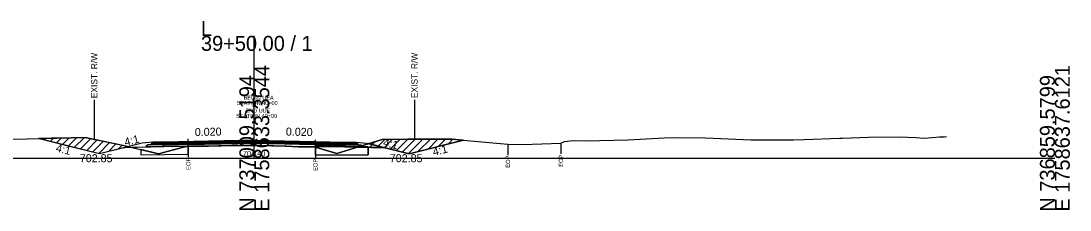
# Model space of a CAD drawing. Extents: x -26 to 4303, y -10 to 9577.
# Drawn here: x 2106.3 to 2302.8, y 9490.3 to 9525.7 of the extents above; entities that cross this region are included whole.
import ezdxf

# ---------------------------------------------------------------- set-up
doc = ezdxf.new("R2010")
doc.units = 0
for name, color, linetype in [('Exist CMT Pavement', 7, 'Continuous'), ('Old_Level_2', 7, 'Continuous'), ('Pattern 1', 7, 'Continuous'), ('Prop CMT Conc Surface', 7, 'Continuous'), ('Prop CMT Concrete Structures', 7, 'Continuous'), ('Prop CMT Pvmt Course 1', 7, 'Continuous'), ('Prop CMT Pvmt Course 1 CG', 7, 'Continuous'), ('Prop CMT Pvmt Course 1 Wedge', 7, 'Continuous'), ('Prop CMT Pvmt Course 2', 7, 'Continuous'), ('Prop CMT Pvmt Course 2 Wedge', 7, 'Continuous'), ('Prop CMT Pvmt Course 3', 7, 'Continuous'), ('Prop CMT Pvmt Surface', 7, 'Continuous'), ('Prop CMT Pvmt Surface Shoulder', 7, 'Continuous'), ('Prop CMT Pvmt Wedge Surface 1', 7, 'Continuous'), ('Prop CMT Pvmt Wedge Surface 2', 7, 'Continuous'), ('Prop CMT Pvmt Wedge Surface 3', 7, 'Continuous'), ('Prop CMT Shld Paved Course 1', 7, 'Continuous'), ('Prop CMT Shld Paved Course 2', 7, 'Continuous'), ('Prop CMT Shld Paved Course 3', 7, 'Continuous'), ('Prop CMT Slope Grass', 7, 'Continuous'), ('Prop CMT Subgrade Earthwork', 7, 'Continuous'), ('Prop Road Sect_ Recs - UC Shallow (Outline)', 7, 'Continuous'), ('Prop Shade Light', 7, 'Continuous'), ('Prop XS DDE', 7, 'Continuous'), ('Prop XS DDE Elevations', 7, 'Continuous'), ('Prop XS Ditch Standard Text', 7, 'Continuous'), ('Prop XS Hydro Elevations', 7, 'Continuous'), ('Prop XS SE Text', 7, 'Continuous'), ('Prop XS Side Slope Text', 7, 'Continuous'), ('Prop XS Wedging', 7, 'Continuous'), ('Scratch_Level_6', 7, 'Continuous')]:
    doc.layers.add(name, color=color, linetype=linetype)

msp = doc.modelspace()

# ---------------------------------------------------------------- linework, layer by layer
at = {"layer": 'Exist CMT Pavement'}
for points in [[(2150, 9503.39), (2133, 9503.05)], [(2150, 9503.39), (2167, 9503.05)]]:
    msp.add_lwpolyline(points, dxfattribs=at)
at = {"layer": 'Old_Level_2'}
for p, q in [((2150, 9500), (2150, 9522.94)), ((2150, 9500), (2150, 9522.94)), ((2000, 9500), (2150, 9500)), ((2000, 9500), (2150, 9500)), ((2150, 9500), (2300, 9500)), ((2150, 9500), (2300, 9500))]:
    msp.add_line(p, q, dxfattribs=at)
at = {"layer": 'Pattern 1'}
for p, q in [((2110.67, 9503.47), (2110.95, 9503.74)), ((2111.81, 9503.19), (2112.4, 9503.78)), ((2112.94, 9502.9), (2113.85, 9503.81)), ((2114.07, 9502.62), (2115.3, 9503.85)), ((2115.2, 9502.34), (2116.75, 9503.89)), ((2116.33, 9502.06), (2118.2, 9503.92)), ((2117.46, 9501.77), (2119.38, 9503.69)), ((2118.59, 9501.49), (2120.55, 9503.45)), ((2119.72, 9501.21), (2121.72, 9503.2)), ((2120.86, 9500.92), (2122.88, 9502.95)), ((2122.65, 9501.3), (2124.05, 9502.7)), ((2124.53, 9501.77), (2125.21, 9502.45)), ((2126.25, 9502.08), (2126.36, 9502.19)), ((2170.24, 9502.15), (2170.6, 9502.5)), ((2171.63, 9502.12), (2172.64, 9503.14)), ((2173.01, 9502.09), (2174.47, 9503.55)), ((2174.38, 9502.04), (2175.89, 9503.56)), ((2175.51, 9501.76), (2177.32, 9503.57)), ((2176.64, 9501.48), (2178.74, 9503.57)), ((2177.77, 9501.19), (2180.15, 9503.58)), ((2178.9, 9500.91), (2181.57, 9503.58)), ((2180.73, 9501.32), (2182.99, 9503.58)), ((2182.61, 9501.79), (2184.4, 9503.58)), ((2184.5, 9502.26), (2185.82, 9503.59)), ((2186.38, 9502.73), (2187.22, 9503.58)), ((2188.27, 9503.21), (2188.53, 9503.46))]:
    msp.add_line(p, q, dxfattribs=at)
for points in [[(2121, 9500.89), (2125.72, 9502.07), (2126.79, 9502.09), (2125.42, 9502.41), (2121.23, 9503.3), (2118.28, 9503.92), (2115.75, 9503.86), (2112.02, 9503.77), (2109.71, 9503.71), (2116.65, 9501.98)], [(2174.28, 9502.07), (2179, 9500.89), (2189.1, 9503.41), (2187.1, 9503.59), (2178.75, 9503.57), (2173.97, 9503.55), (2169.5, 9502.16)]]:
    msp.add_lwpolyline(points, close=True, dxfattribs=at)
at = {"layer": 'Prop CMT Conc Surface'}
for points in [[(2137.63, 9502.89), (2133, 9502.8)], [(2133, 9502.8), (2133, 9502.59)], [(2133, 9502.59), (2137.63, 9502.68)], [(2137.63, 9502.68), (2137.63, 9502.89)], [(2161.44, 9502.7), (2161.44, 9502.91)], [(2161.44, 9502.91), (2167, 9502.8)], [(2167, 9502.59), (2161.44, 9502.7)], [(2167, 9502.8), (2167, 9502.59)]]:
    msp.add_lwpolyline(points, dxfattribs=at)
at = {"layer": 'Prop CMT Concrete Structures'}
for points in [[(2133, 9502.8), (2133, 9503.05)], [(2137.63, 9502.89), (2133, 9502.8)], [(2150, 9503.26), (2137.63, 9503.02)], [(2137.63, 9503.02), (2137.63, 9502.89)], [(2150, 9503.26), (2161.44, 9503.04)], [(2161.44, 9503.04), (2161.44, 9502.91)], [(2161.44, 9502.91), (2167, 9502.8)], [(2167, 9502.8), (2167, 9503.05)]]:
    msp.add_lwpolyline(points, dxfattribs=at)
at = {"layer": 'Prop CMT Pvmt Course 1'}
for points in [[(2137.63, 9502.68), (2133, 9502.59)], [(2133, 9502.59), (2133, 9502.26)], [(2133, 9502.26), (2137.63, 9502.35)], [(2137.63, 9502.35), (2137.63, 9502.68)], [(2161.44, 9502.7), (2167, 9502.59)], [(2161.44, 9502.37), (2161.44, 9502.7)], [(2167, 9502.26), (2161.44, 9502.37)], [(2167, 9502.59), (2167, 9502.26)]]:
    msp.add_lwpolyline(points, dxfattribs=at)
at = {"layer": 'Prop CMT Pvmt Course 1 Wedge'}
for points in [[(2137.63, 9502.68), (2137.7, 9502.69), (2137.75, 9502.69), (2138.33, 9502.7), (2139.39, 9502.72), (2139.92, 9502.73), (2140.77, 9502.75), (2141.41, 9502.76), (2143.27, 9502.8), (2143.84, 9502.81), (2145.77, 9502.85), (2146.27, 9502.86), (2148.27, 9502.9), (2148.34, 9502.9), (2148.65, 9502.9), (2148.87, 9502.91), (2149.73, 9502.93), (2150, 9502.93)], [(2137.63, 9502.28), (2137.63, 9502.68)], [(2150, 9502.4), (2149.73, 9502.4), (2148.87, 9502.39), (2148.65, 9502.38), (2148.34, 9502.39), (2148.27, 9502.39), (2146.27, 9502.39), (2145.77, 9502.38), (2143.84, 9502.36), (2143.27, 9502.35), (2141.41, 9502.3), (2140.77, 9502.3), (2139.92, 9502.3), (2139.39, 9502.29), (2138.33, 9502.27), (2137.75, 9502.29), (2137.7, 9502.29), (2137.63, 9502.28)], [(2150, 9502.93), (2150, 9502.4)], [(2150, 9502.93), (2150.75, 9502.92), (2150.77, 9502.92), (2151.13, 9502.91), (2153.27, 9502.87), (2153.57, 9502.86), (2155.77, 9502.82), (2156, 9502.81), (2158.27, 9502.77), (2158.31, 9502.77), (2160.85, 9502.71), (2161.03, 9502.71), (2161.05, 9502.71), (2161.19, 9502.71), (2161.44, 9502.7)], [(2161.44, 9502.08), (2161.19, 9502.15), (2161.05, 9502.13), (2161.03, 9502.13), (2160.85, 9502.13), (2158.31, 9502.17), (2158.27, 9502.17), (2156, 9502.28), (2155.77, 9502.29), (2153.57, 9502.33), (2153.27, 9502.33), (2151.13, 9502.39), (2150.77, 9502.4), (2150.75, 9502.4), (2150, 9502.4)], [(2161.44, 9502.7), (2161.44, 9502.08)]]:
    msp.add_lwpolyline(points, dxfattribs=at)
at = {"layer": 'Prop CMT Pvmt Course 2'}
for points in [[(2133, 9503.05), (2131, 9503.01), (2130.74, 9502.75)], [(2130.74, 9502.75), (2133, 9502.8)], [(2133, 9502.8), (2133, 9503.05)], [(2167, 9503.05), (2169, 9503.01), (2169.26, 9502.75)], [(2167, 9502.8), (2167, 9503.05)], [(2169.26, 9502.75), (2167, 9502.8)]]:
    msp.add_lwpolyline(points, dxfattribs=at)
at = {"layer": 'Prop CMT Pvmt Course 2 Wedge'}
for points in [[(2131, 9503.01), (2129, 9502.85), (2121, 9500.85), (2109.57, 9503.71)], [(2169, 9503.01), (2171, 9502.85), (2179, 9500.85), (2189.21, 9503.4)]]:
    msp.add_lwpolyline(points, dxfattribs=at)
at = {"layer": 'Prop CMT Pvmt Course 3'}
for points in [[(2133, 9502.8), (2130.74, 9502.75), (2130.53, 9502.54)], [(2130.53, 9502.54), (2133, 9502.59)], [(2133, 9502.59), (2133, 9502.8)], [(2167, 9502.8), (2169.26, 9502.75), (2169.47, 9502.54)], [(2167, 9502.59), (2167, 9502.8)], [(2169.47, 9502.54), (2167, 9502.59)]]:
    msp.add_lwpolyline(points, dxfattribs=at)
at = {"layer": 'Prop CMT Pvmt Surface'}
for points in [[(2150, 9503.14), (2133, 9502.8)], [(2133, 9502.8), (2133, 9503.05)], [(2150, 9503.14), (2167, 9502.8)], [(2167, 9502.8), (2167, 9503.05)]]:
    msp.add_lwpolyline(points, dxfattribs=at)
at = {"layer": 'Prop CMT Pvmt Surface Shoulder'}
for points in [[(2137.63, 9502.28), (2137.7, 9502.29), (2137.75, 9502.29), (2138.33, 9502.27), (2139.39, 9502.29), (2139.92, 9502.3), (2140.77, 9502.3), (2141.41, 9502.3), (2143.27, 9502.35), (2143.84, 9502.36), (2145.77, 9502.38), (2146.27, 9502.39), (2148.27, 9502.39), (2148.34, 9502.39), (2148.65, 9502.38), (2148.87, 9502.39), (2149.73, 9502.4), (2150, 9502.4)], [(2150, 9502.4), (2150.75, 9502.4), (2150.77, 9502.4), (2151.13, 9502.39), (2153.27, 9502.33), (2153.57, 9502.33), (2155.77, 9502.29), (2156, 9502.28), (2158.27, 9502.17), (2158.31, 9502.17), (2160.85, 9502.13), (2161.03, 9502.13), (2161.05, 9502.13), (2161.19, 9502.15), (2161.44, 9502.08)]]:
    msp.add_lwpolyline(points, dxfattribs=at)
at = {"layer": 'Prop CMT Pvmt Wedge Surface 1'}
for p, q in [((2133.02, 9502.13), (2125.53, 9501.98)), ((2137.63, 9502.23), (2133.02, 9502.13)), ((2161.44, 9502.24), (2166.98, 9502.13)), ((2166.98, 9502.13), (2174.47, 9501.98))]:
    msp.add_line(p, q, dxfattribs=at)
for points in [[(2137.63, 9502.28), (2137.63, 9502.23)], [(2161.44, 9502.24), (2161.44, 9502.08)]]:
    msp.add_lwpolyline(points, dxfattribs=at)
at = {"layer": 'Prop CMT Pvmt Wedge Surface 2'}
for points in [[(2137.63, 9503.02), (2137.7, 9503.02), (2137.75, 9503.02), (2138.33, 9503.03), (2139.39, 9503.05), (2139.92, 9503.06), (2140.77, 9503.08), (2141.41, 9503.09), (2143.27, 9503.13), (2143.84, 9503.14), (2145.77, 9503.18), (2146.27, 9503.19), (2148.27, 9503.23), (2148.34, 9503.23), (2148.65, 9503.24), (2148.87, 9503.24), (2149.73, 9503.26), (2150, 9503.26)], [(2150, 9503.14), (2149.73, 9503.13), (2148.87, 9503.12), (2148.65, 9503.11), (2148.34, 9503.11), (2148.27, 9503.11), (2146.27, 9503.07), (2145.77, 9503.06), (2143.84, 9503.02), (2143.27, 9503.01), (2141.41, 9502.97), (2140.77, 9502.96), (2139.92, 9502.94), (2139.39, 9502.93), (2138.33, 9502.91), (2137.75, 9502.89), (2137.7, 9502.89), (2137.63, 9502.89)], [(2137.63, 9502.89), (2137.63, 9503.02)], [(2150, 9503.26), (2150, 9503.14)], [(2150, 9503.26), (2150.75, 9503.25), (2150.77, 9503.25), (2151.13, 9503.24), (2153.27, 9503.2), (2153.57, 9503.19), (2155.77, 9503.15), (2156, 9503.14), (2158.27, 9503.1), (2158.31, 9503.1), (2160.85, 9503.05), (2161.03, 9503.04), (2161.05, 9503.04), (2161.19, 9503.04), (2161.44, 9503.04)], [(2161.44, 9502.91), (2161.19, 9502.92), (2161.05, 9502.92), (2161.03, 9502.92), (2160.85, 9502.92), (2158.31, 9502.97), (2158.27, 9502.97), (2156, 9503.02), (2155.77, 9503.02), (2153.57, 9503.07), (2153.27, 9503.07), (2151.13, 9503.12), (2150.77, 9503.12), (2150.75, 9503.12), (2150, 9503.14)], [(2161.44, 9503.04), (2161.44, 9502.91)]]:
    msp.add_lwpolyline(points, dxfattribs=at)
at = {"layer": 'Prop CMT Pvmt Wedge Surface 3'}
for points in [[(2137.63, 9502.89), (2137.7, 9502.89), (2137.75, 9502.89), (2138.33, 9502.91), (2139.39, 9502.93), (2139.92, 9502.94), (2140.77, 9502.96), (2141.41, 9502.97), (2143.27, 9503.01), (2143.84, 9503.02), (2145.77, 9503.06), (2146.27, 9503.07), (2148.27, 9503.11), (2148.34, 9503.11), (2148.65, 9503.11), (2148.87, 9503.12), (2149.73, 9503.13), (2150, 9503.14)], [(2150, 9502.93), (2149.73, 9502.93), (2148.87, 9502.91), (2148.65, 9502.9), (2148.34, 9502.9), (2148.27, 9502.9), (2146.27, 9502.86), (2145.77, 9502.85), (2143.84, 9502.81), (2143.27, 9502.8), (2141.41, 9502.76), (2140.77, 9502.75), (2139.92, 9502.73), (2139.39, 9502.72), (2138.33, 9502.7), (2137.75, 9502.69), (2137.7, 9502.69), (2137.63, 9502.68)], [(2137.63, 9502.68), (2137.63, 9502.89)], [(2150, 9503.14), (2150, 9502.93)], [(2150, 9503.14), (2150.75, 9503.12), (2150.77, 9503.12), (2151.13, 9503.12), (2153.27, 9503.07), (2153.57, 9503.07), (2155.77, 9503.02), (2156, 9503.02), (2158.27, 9502.97), (2158.31, 9502.97), (2160.85, 9502.92), (2161.03, 9502.92), (2161.05, 9502.92), (2161.19, 9502.92), (2161.44, 9502.91)], [(2161.44, 9502.7), (2161.19, 9502.71), (2161.05, 9502.71), (2161.03, 9502.71), (2160.85, 9502.71), (2158.31, 9502.77), (2158.27, 9502.77), (2156, 9502.81), (2155.77, 9502.82), (2153.57, 9502.86), (2153.27, 9502.87), (2151.13, 9502.91), (2150.77, 9502.92), (2150.75, 9502.92), (2150, 9502.93)], [(2161.44, 9502.91), (2161.44, 9502.7)]]:
    msp.add_lwpolyline(points, dxfattribs=at)
at = {"layer": 'Prop CMT Shld Paved Course 1'}
for points in [[(2133, 9502.59), (2133, 9503.05)], [(2150, 9502.93), (2133, 9502.59)], [(2150, 9502.93), (2167, 9502.59)], [(2167, 9502.59), (2167, 9503.05)]]:
    msp.add_lwpolyline(points, dxfattribs=at)
at = {"layer": 'Prop CMT Shld Paved Course 2'}
for points in [[(2133, 9503.05), (2131, 9503.01)], [(2167, 9503.05), (2169, 9503.01)]]:
    msp.add_lwpolyline(points, dxfattribs=at)
at = {"layer": 'Prop CMT Shld Paved Course 3'}
for points in [[(2150, 9503.39), (2133, 9503.05)], [(2133, 9503.05), (2133, 9502.8)], [(2133, 9502.8), (2137.63, 9502.89)], [(2137.63, 9503.02), (2150, 9503.26)], [(2137.63, 9502.89), (2137.63, 9503.02)], [(2150, 9503.14), (2150, 9503.39)], [(2150, 9503.39), (2167, 9503.05)], [(2150, 9503.26), (2150, 9503.14), (2150, 9503.14)], [(2161.44, 9503.04), (2150, 9503.26)], [(2161.44, 9502.91), (2161.44, 9503.04)], [(2167, 9502.8), (2161.44, 9502.91)], [(2167, 9503.05), (2167, 9502.8)]]:
    msp.add_lwpolyline(points, dxfattribs=at)
at = {"layer": 'Prop CMT Slope Grass'}
msp.add_lwpolyline([(2104.51, 9503.59), (2110.35, 9503.73), (2118.28, 9503.92), (2124.97, 9502.51), (2132.05, 9500.86), (2136.75, 9502.08), (2137.7, 9502.29), (2138.33, 9502.27), (2139.39, 9502.29), (2139.92, 9502.3), (2140.77, 9502.3), (2141.41, 9502.3), (2143.27, 9502.35), (2143.84, 9502.36), (2145.77, 9502.38), (2146.27, 9502.39), (2148.34, 9502.39), (2148.87, 9502.39), (2149.73, 9502.4), (2150.77, 9502.4), (2151.13, 9502.39), (2153.57, 9502.33), (2156, 9502.28), (2158.31, 9502.17), (2161.03, 9502.13), (2161.19, 9502.15), (2165.49, 9500.93), (2173.97, 9503.55), (2174.67, 9503.57), (2187.1, 9503.59), (2194.01, 9502.98), (2197.51, 9502.67), (2200.29, 9502.61), (2207.44, 9502.86), (2208.11, 9503.15), (2209.76, 9503.32), (2212.08, 9503.26), (2220.03, 9503.49), (2226.78, 9503.84), (2229.4, 9503.87), (2234.56, 9503.85), (2243.09, 9503.48), (2243.67, 9503.48), (2250.58, 9503.49), (2251, 9503.49), (2253.05, 9503.52), (2259.68, 9503.75), (2260.24, 9503.76), (2265.09, 9503.99), (2270.84, 9504), (2273.94, 9503.93), (2275.49, 9503.79), (2278.41, 9504.03), (2279.34, 9504.01), (2279.67, 9504.1)], dxfattribs=at)
at = {"layer": 'Prop CMT Subgrade Earthwork'}
for points in [[(2133, 9502.59), (2130.53, 9502.54), (2130.03, 9502.53), (2129.69, 9502.19)], [(2129.69, 9502.19), (2133, 9502.26)], [(2133, 9502.26), (2133, 9502.59)], [(2167, 9502.59), (2169.47, 9502.54), (2169.97, 9502.53), (2170.31, 9502.19)], [(2167, 9502.26), (2167, 9502.59)], [(2170.31, 9502.19), (2167, 9502.26)]]:
    msp.add_lwpolyline(points, dxfattribs=at)
at = {"layer": 'Prop Road Sect_ Recs - UC Shallow (Outline)'}
for points in [[(2128.72, 9500.63), (2137.63, 9500.78), (2137.63, 9502.28), (2136.29, 9501.97), (2132.05, 9500.86), (2128.72, 9501.64)], [(2161.44, 9500.58), (2161.44, 9502.08), (2165.49, 9500.93), (2169.5, 9502.16), (2171.31, 9502.13), (2171.31, 9500.63)]]:
    msp.add_lwpolyline(points, close=True, dxfattribs=at)
at = {"layer": 'Prop Shade Light'}
for p, q in [((2137.63, 9502.28), (2136.75, 9502.08)), ((2137.63, 9500.78), (2137.63, 9502.28)), ((2161.44, 9502.08), (2161.44, 9500.58)), ((2170.3, 9502.15), (2169.5, 9502.16)), ((2171.31, 9502.13), (2170.3, 9502.15)), ((2171.31, 9500.63), (2171.31, 9502.13)), ((2128.72, 9501.64), (2128.72, 9500.63)), ((2128.72, 9500.63), (2137.63, 9500.78)), ((2161.44, 9500.58), (2171.31, 9500.63))]:
    msp.add_line(p, q, dxfattribs=at)
for points in [[(2136.75, 9502.08), (2132.05, 9500.86), (2128.72, 9501.64)], [(2169.5, 9502.16), (2165.49, 9500.93), (2161.44, 9502.08)]]:
    msp.add_lwpolyline(points, dxfattribs=at)
at = {"layer": 'Prop XS DDE Elevations'}
for points in [[(2124.97, 9502.51), (2126.36, 9502.19), (2125.53, 9501.98), (2121, 9500.85), (2109.57, 9503.71), (2110.35, 9503.73), (2118.28, 9503.92)], [(2127.11, 9502.02), (2125.53, 9501.98), (2126.36, 9502.19)], [(2133.02, 9502.13), (2127.11, 9502.02), (2132.05, 9500.86), (2136.75, 9502.08), (2137.37, 9502.22)], [(2137.37, 9502.22), (2137.63, 9502.28), (2137.63, 9502.23)], [(2137.7, 9502.29), (2137.75, 9502.29), (2138.33, 9502.27)], [(2148.65, 9502.38), (2148.87, 9502.39), (2148.34, 9502.39)], [(2151.13, 9502.39), (2153.27, 9502.33), (2153.57, 9502.33)], [(2155.77, 9502.29), (2156, 9502.28), (2153.57, 9502.33)], [(2158.31, 9502.17), (2160.85, 9502.13), (2161.03, 9502.13)], [(2161.03, 9502.13), (2161.19, 9502.15), (2161.05, 9502.13)], [(2161.44, 9502.08), (2165.49, 9500.93), (2169.25, 9502.09), (2166.98, 9502.13), (2161.44, 9502.24)], [(2169.25, 9502.09), (2171.4, 9502.75), (2174.47, 9501.98)], [(2187.1, 9503.59), (2189.21, 9503.4), (2179, 9500.85), (2174.47, 9501.98), (2171.4, 9502.75), (2173.97, 9503.55), (2174.67, 9503.57)]]:
    msp.add_lwpolyline(points, close=True, dxfattribs=at)
at = {"layer": 'Prop XS Ditch Standard Text'}
for p, q in [((2120, 9510.96), (2120, 9503.56)), ((2180, 9510.98), (2180, 9503.58)), ((2137.63, 9502.28), (2137.63, 9500.23)), ((2161.44, 9502.08), (2161.44, 9500.03)), ((2197.51, 9502.67), (2197.51, 9500.62)), ((2207.44, 9502.86), (2207.44, 9500.81))]:
    msp.add_line(p, q, dxfattribs=at)
at = {"layer": 'Prop XS Wedging'}
for p, q in [((2137.63, 9502.28), (2137.63, 9503.65)), ((2137.63, 9502.89), (2150, 9503.14)), ((2137.63, 9503.02), (2137.63, 9502.89)), ((2137.63, 9502.89), (2137.63, 9502.56)), ((2137.63, 9502.56), (2149.99, 9502.81)), ((2137.63, 9502.56), (2137.63, 9502.28)), ((2137.63, 9502.28), (2137.7, 9502.29)), ((2139.39, 9502.29), (2139.92, 9502.3)), ((2139.92, 9502.3), (2140.77, 9502.3)), ((2140.77, 9502.3), (2141.41, 9502.3)), ((2149.73, 9502.4), (2150, 9502.4)), ((2149.99, 9502.81), (2150, 9502.81)), ((2150, 9503.14), (2150, 9503.14)), ((2150, 9503.14), (2150, 9503.14)), ((2150, 9503.14), (2161.44, 9502.91)), ((2150, 9502.81), (2150.01, 9502.81)), ((2150.01, 9502.81), (2150, 9502.81)), ((2150.01, 9502.81), (2161.44, 9502.58)), ((2161.44, 9502.58), (2150.01, 9502.81)), ((2161.19, 9502.15), (2161.44, 9502.08)), ((2161.44, 9502.08), (2161.44, 9503.46)), ((2161.44, 9502.91), (2161.44, 9503.04)), ((2161.44, 9502.58), (2161.44, 9502.91))]:
    msp.add_line(p, q, dxfattribs=at)
for points in [[(2150, 9503.26), (2133, 9502.92)], [(2150, 9503.14), (2133, 9502.8)], [(2150.01, 9502.81), (2133.01, 9502.47)], [(2150, 9503.26), (2150, 9503.26), (2137.63, 9503.02)], [(2150, 9503.14), (2150, 9503.14), (2137.63, 9502.89)], [(2150, 9502.81), (2149.99, 9502.81), (2137.63, 9502.56)], [(2137.7, 9502.29), (2137.75, 9502.29), (2138.33, 9502.27), (2139.39, 9502.29)], [(2141.41, 9502.3), (2143.27, 9502.35), (2143.84, 9502.36), (2145.77, 9502.38), (2146.27, 9502.39), (2148.27, 9502.39), (2148.34, 9502.39), (2148.87, 9502.39), (2149.73, 9502.4)], [(2149.99, 9502.81), (2166.99, 9502.47)], [(2149.99, 9502.81), (2149.99, 9502.81)], [(2150, 9503.26), (2167, 9502.92)], [(2161.44, 9503.04), (2150, 9503.26), (2150, 9503.26)], [(2150, 9503.14), (2167, 9502.8)], [(2150, 9503.14), (2150, 9503.14)], [(2150, 9503.14), (2150, 9503.14)], [(2161.44, 9502.91), (2150, 9503.14), (2150, 9503.14)], [(2150, 9502.4), (2150.75, 9502.4), (2150.77, 9502.4)], [(2150.01, 9502.81), (2150.01, 9502.81)], [(2150.77, 9502.4), (2151.13, 9502.39), (2153.27, 9502.34), (2153.57, 9502.33)], [(2153.57, 9502.33), (2155.77, 9502.29), (2156, 9502.28), (2158.27, 9502.17), (2158.31, 9502.17)], [(2158.31, 9502.17), (2160.85, 9502.13), (2161.03, 9502.13), (2161.05, 9502.13), (2161.19, 9502.15)], [(2161.44, 9502.08), (2161.44, 9502.24), (2161.44, 9502.58)]]:
    msp.add_lwpolyline(points, dxfattribs=at)

# ---------------------------------------------------------------- texts
at = {"layer": 'Old_Level_2'}
for s, p in [('L', (2140, 9522.94)), ('L', (2140, 9522.94)), ('39+50.00 / 1', (2140, 9520.14)), ('39+50.00 / 1', (2140, 9520.14))]:
    msp.add_text(s, height=2.8, dxfattribs=at).set_placement(p)
for s, p in [('N 737009.5194', (2150, 9490)), ('N 737009.5194', (2150, 9490)), ('E 1758633.3544', (2152.8, 9490)), ('E 1758633.3544', (2152.8, 9490)), ('N 736859.5799', (2300, 9490)), ('N 736859.5799', (2300, 9490)), ('E 1758637.6121', (2302.8, 9490)), ('E 1758637.6121', (2302.8, 9490))]:
    msp.add_text(s, height=2.8, rotation=90, dxfattribs=at).set_placement(p)
at = {"layer": 'Prop CMT Pvmt Course 1 CG'}
msp.add_text('704.40', height=1, dxfattribs=at).set_placement((2147.85, 9500.4))
at = {"layer": 'Prop XS DDE'}
for s, p in [('BEGIN UEA', (2147.99, 9510.98)), ('STATION 40+00', (2146.69, 9510))]:
    msp.add_text(s, height=0.75, dxfattribs=at).set_placement(p)
at = {"layer": 'Prop XS Ditch Standard Text'}
for s, height, p in [('EXIST. R/W', 1.181, (2120.59, 9511.26)), ('EXIST. R/W', 1.181, (2180.59, 9511.28)), ('EOP', 0.787, (2138.02, 9497.83)), ('EOP', 0.787, (2161.84, 9497.63)), ('EOP', 0.787, (2197.9, 9498.23)), ('EOP', 0.787, (2207.84, 9498.41))]:
    msp.add_text(s, height=height, rotation=90, dxfattribs=at).set_placement(p)
at = {"layer": 'Prop XS Hydro Elevations'}
for p in [(2117.3, 9499.27), (2175.38, 9499.27)]:
    msp.add_text('702.85', height=1.5, dxfattribs=at).set_placement(p)
at = {"layer": 'Prop XS SE Text'}
for rotation, p in [(1.1458, (2138.86, 9504.17)), (358.8542, (2155.9, 9504.27))]:
    msp.add_text('0.020', height=1.5, rotation=rotation, dxfattribs=at).set_placement(p)
at = {"layer": 'Prop XS Side Slope Text'}
for rotation, p in [(14.0362, (2125.86, 9502.29)), (345.9638, (2174.03, 9502.33)), (345.9638, (2112.71, 9501.29)), (14.0362, (2183.63, 9500.44))]:
    msp.add_text('4:1', height=1.5, rotation=rotation, dxfattribs=at).set_placement(p)
at = {"layer": 'Scratch_Level_6'}
for s, p in [('STATION 40+00', (2146.6, 9507.58)), ('END UUE', (2148.34, 9508.56))]:
    msp.add_text(s, height=0.75, dxfattribs=at).set_placement(p)

doc.saveas('drawing.dxf')
